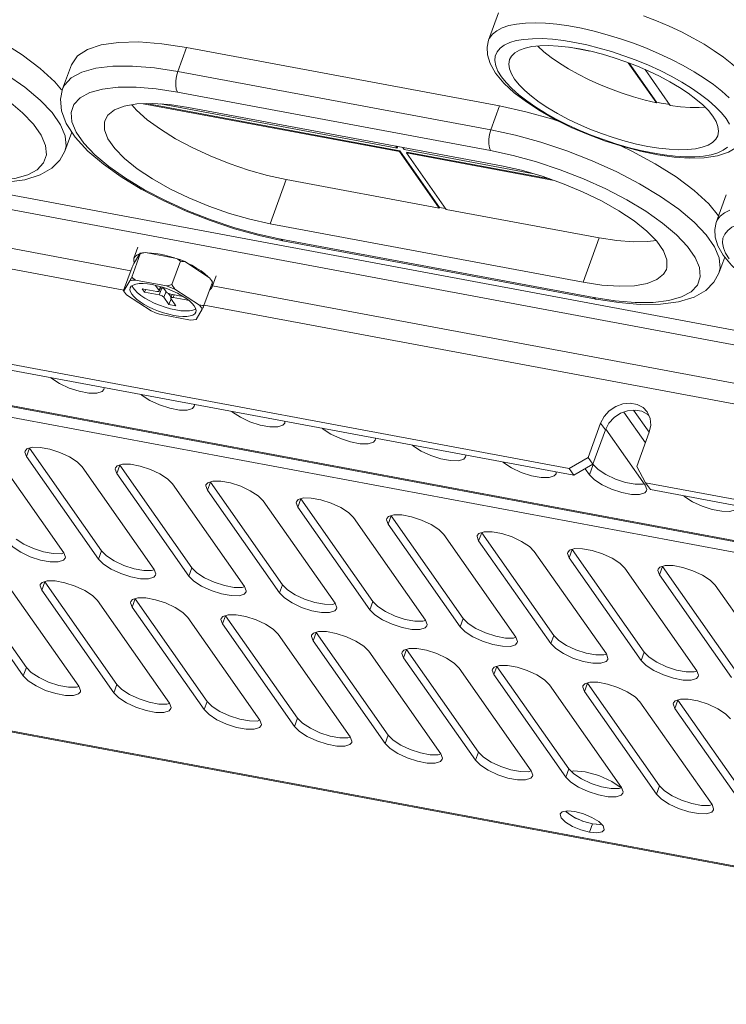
# Model space of a CAD drawing. Header units: millimetres. Extents: x -473 to 23648, y -382 to 1866.
# Tile 363 of 434: x 17368 to 17459, y 923 to 1050. Entities that reach past the tile are written whole.
import ezdxf

# ---------------------------------------------------------------- set-up
doc = ezdxf.new("R2010")
doc.units = ezdxf.units.MM
doc.header["$LTSCALE"] = 80
doc.layers.get('0').update_dxf_attribs({"linetype": 'CONTINUOUS'})

msp = doc.modelspace()

# ---------------------------------------------------------------- linework, layer by layer
at = {"linetype": 'Continuous', "lineweight": 0}
for p, q in [((17428.022, 1047.308), (17429.315, 1050.837)), ((17388.057, 1043.282), (17389.188, 1046.371)), ((17389.188, 1046.371), (17429.441, 1038.854)), ((17438.43, 1046.388), (17441.04, 1045.901)), ((17498.277, 1002.797), (17273.758, 1044.724)), ((17373.248, 1041.029), (17374.379, 1044.117)), ((17379.702, 1043.964), (17377.508, 1043.703)), ((17445.97, 1044.414), (17449.593, 1039.252)), ((17446.099, 1044.364), (17449.626, 1039.341)), ((17451.382, 1038.918), (17448.143, 1043.533)), ((17497.63, 1001.032), (17273.111, 1042.96)), ((17428.309, 1035.765), (17388.057, 1043.282)), ((17428.28, 1033.121), (17388.028, 1040.638)), ((17383.603, 1039.135), (17416.586, 1032.976)), ((17384.03, 1039.15), (17416.618, 1033.064)), ((17416.277, 1033.416), (17385.825, 1039.103)), ((17389.417, 1038.658), (17429.67, 1031.141)), ((17428.309, 1035.765), (17429.441, 1038.854)), ((17449.593, 1039.252), (17449.626, 1039.341)), ((17372.988, 1036.441), (17371.901, 1037.99)), ((17373.549, 1033.045), (17374.44, 1035.477)), ((17416.094, 1033.677), (17416.277, 1033.416)), ((17416.202, 1033.656), (17416.309, 1033.504)), ((17416.277, 1033.416), (17416.309, 1033.504)), ((17416.988, 1033.509), (17417.171, 1033.249)), ((17298.581, 1033.234), (17382.021, 1017.652)), ((17416.586, 1032.976), (17416.618, 1033.064)), ((17421.681, 1025.718), (17416.586, 1032.976)), ((17416.618, 1033.064), (17421.713, 1025.806)), ((17433.628, 1030.176), (17417.171, 1033.249)), ((17417.48, 1032.809), (17417.512, 1032.897)), ((17422.575, 1025.551), (17417.48, 1032.809)), ((17417.48, 1032.809), (17436.467, 1029.263)), ((17417.512, 1032.897), (17435.888, 1029.466)), ((17297.509, 1030.784), (17381.103, 1015.174)), ((17402.002, 1029.393), (17399.917, 1023.701)), ((17421.681, 1025.718), (17402.002, 1029.393)), ((17457.295, 1023.876), (17458.588, 1027.405)), ((17421.681, 1025.718), (17421.713, 1025.806)), ((17421.713, 1025.806), (17422.499, 1025.659)), ((17442.254, 1021.876), (17422.575, 1025.551)), ((17440.169, 1016.184), (17399.917, 1023.701)), ((17457.071, 1020.739), (17455.984, 1022.288)), ((17382.942, 1020.672), (17382.425, 1019.26)), ((17401.306, 1021.722), (17441.559, 1014.205)), ((17401.586, 1021.52), (17441.838, 1014.004)), ((17442.254, 1021.876), (17440.169, 1016.184)), ((17382.131, 1016.835), (17383.23, 1019.835)), ((17382.407, 1018.579), (17383.208, 1019.903)), ((17383.917, 1019.989), (17387.901, 1019.245)), ((17457.632, 1017.343), (17458.388, 1019.406)), ((17387.295, 1015.87), (17388.394, 1018.87)), ((17388.963, 1018.829), (17392.146, 1016.76)), ((17381.092, 1015.118), (17382.192, 1018.118)), ((17392.998, 1016.987), (17392.481, 1015.576)), ((17381.114, 1015.049), (17381.915, 1016.374)), ((17382.624, 1016.46), (17386.608, 1015.716)), ((17385.202, 1015.773), (17385.662, 1015.118)), ((17385.842, 1015.607), (17385.662, 1015.118)), ((17391.421, 1013.189), (17392.52, 1016.189)), ((17392.474, 1016.303), (17392.505, 1016.247)), ((17392.503, 1015.695), (17475.943, 1000.113)), ((17381.109, 1015.057), (17381.105, 1015.065)), ((17381.114, 1015.049), (17381.109, 1015.057)), ((17381.114, 1015.049), (17381.138, 1015.003)), ((17384.65, 1012.478), (17381.467, 1014.546)), ((17385.37, 1014.981), (17383.491, 1015.332)), ((17383.491, 1015.332), (17383.8, 1014.892)), ((17383.8, 1014.892), (17383.931, 1015.25)), ((17383.8, 1014.892), (17385.678, 1014.541)), ((17386.002, 1015.424), (17385.678, 1014.541)), ((17385.891, 1015.593), (17385.685, 1015.029)), ((17385.84, 1015.454), (17386.002, 1015.424)), ((17386.557, 1014.951), (17386.164, 1015.511)), ((17386.547, 1014.965), (17386.28, 1014.238)), ((17386.872, 1014.737), (17387.195, 1014.277)), ((17387.32, 1014.617), (17387.152, 1014.159)), ((17388.747, 1014.351), (17387.159, 1014.647)), ((17387.598, 1014.565), (17387.467, 1014.207)), ((17387.67, 1015.299), (17390.853, 1013.23)), ((17520.811, 971.526), (17294.95, 1013.704)), ((17295.229, 1013.503), (17520.976, 971.346)), ((17386.28, 1014.238), (17386.928, 1013.314)), ((17386.928, 1013.314), (17387.195, 1014.042)), ((17386.928, 1013.314), (17387.823, 1013.147)), ((17387.823, 1013.147), (17387.175, 1014.071)), ((17387.467, 1014.207), (17389.346, 1013.857)), ((17389.346, 1013.857), (17389.215, 1014.043)), ((17391.432, 1013.245), (17475.025, 997.635)), ((17331.931, 1012.101), (17438.376, 992.223)), ((17389.696, 1011.317), (17385.712, 1012.061)), ((17391.206, 1012.728), (17390.405, 1011.403)), ((17298.077, 1011.629), (17520.092, 970.17)), ((17332.548, 1011.221), (17438.993, 991.343)), ((17448.191, 995.535), (17445.422, 999.478)), ((17448.662, 996.877), (17446.664, 999.724)), ((17448.631, 999.038), (17448.506, 999.167)), ((17440.811, 993.654), (17442.428, 998.065)), ((17442.428, 998.065), (17443.045, 997.186)), ((17441.429, 992.774), (17443.045, 997.186)), ((17443.088, 997.267), (17448.143, 990.066)), ((17447.073, 992.484), (17448.689, 996.896)), ((17364.132, 994.592), (17373.396, 981.395)), ((17368.428, 994.464), (17368.398, 994.319)), ((17368.398, 994.319), (17368.605, 993.757)), ((17368.648, 994.732), (17368.428, 994.464)), ((17368.993, 994.816), (17368.605, 993.757)), ((17378.257, 981.619), (17368.993, 994.816)), ((17377.869, 980.56), (17368.605, 993.757)), ((17438.376, 992.223), (17440.811, 993.654)), ((17441.429, 992.774), (17440.811, 993.654)), ((17375.761, 992.421), (17385.025, 979.224)), ((17380.056, 992.293), (17380.027, 992.147)), ((17380.027, 992.147), (17380.233, 991.586)), ((17380.277, 992.561), (17380.056, 992.293)), ((17380.621, 992.645), (17380.233, 991.586)), ((17389.497, 978.389), (17380.233, 991.586)), ((17389.885, 979.447), (17380.621, 992.645)), ((17438.993, 991.343), (17438.376, 992.223)), ((17441.429, 992.774), (17438.993, 991.343)), ((17440.987, 991.402), (17440.434, 992.19)), ((17441.472, 992.725), (17440.987, 991.402)), ((17441.472, 992.725), (17441.435, 992.778)), ((17441.472, 992.725), (17442.111, 992.083)), ((17447.073, 992.484), (17448.215, 990.385)), ((17391.905, 990.389), (17391.685, 990.121)), ((17392.25, 990.473), (17391.862, 989.414)), ((17401.514, 977.276), (17392.25, 990.473)), ((17448.215, 990.385), (17490.257, 982.534)), ((17448.833, 989.506), (17448.215, 990.385)), ((17387.389, 990.249), (17396.653, 977.052)), ((17391.685, 990.121), (17391.655, 989.976)), ((17391.655, 989.976), (17391.862, 989.414)), ((17401.126, 976.217), (17391.862, 989.414)), ((17446.888, 990.208), (17447.909, 990.199)), ((17447.909, 990.199), (17448.024, 990.236)), ((17448.35, 989.504), (17448.143, 990.066)), ((17448.321, 989.359), (17448.35, 989.504)), ((17448.833, 989.506), (17490.874, 981.655)), ((17399.018, 988.078), (17408.282, 974.881)), ((17403.313, 987.95), (17403.284, 987.804)), ((17403.284, 987.804), (17403.49, 987.243)), ((17403.534, 988.217), (17403.313, 987.95)), ((17403.878, 988.302), (17403.49, 987.243)), ((17413.142, 975.104), (17403.878, 988.302)), ((17412.754, 974.045), (17403.49, 987.243)), ((17410.646, 985.906), (17419.91, 972.709)), ((17414.942, 985.778), (17414.912, 985.633)), ((17414.912, 985.633), (17415.119, 985.071)), ((17415.162, 986.046), (17414.942, 985.778)), ((17415.507, 986.13), (17415.119, 985.071)), ((17424.771, 972.933), (17415.507, 986.13)), ((17424.383, 971.874), (17415.119, 985.071)), ((17427.135, 983.958), (17426.747, 982.9)), ((17436.399, 970.761), (17427.135, 983.958)), ((17422.275, 983.735), (17431.539, 970.538)), ((17426.57, 983.606), (17426.541, 983.461)), ((17426.541, 983.461), (17426.747, 982.9)), ((17426.79, 983.874), (17426.57, 983.606)), ((17436.011, 969.702), (17426.747, 982.9)), ((17378.257, 981.619), (17377.869, 980.56)), ((17378.257, 981.619), (17378.895, 980.977)), ((17433.903, 981.563), (17443.167, 968.366)), ((17438.199, 981.435), (17438.169, 981.29)), ((17438.419, 981.703), (17438.199, 981.435)), ((17438.764, 981.787), (17438.376, 980.728)), ((17448.028, 968.59), (17438.764, 981.787)), ((17438.169, 981.29), (17438.376, 980.728)), ((17447.64, 967.531), (17438.376, 980.728)), ((17368.587, 966.606), (17359.323, 979.803)), ((17389.885, 979.447), (17389.497, 978.389)), ((17389.885, 979.447), (17390.524, 978.805)), ((17445.532, 979.392), (17454.796, 966.195)), ((17449.827, 979.263), (17449.798, 979.118)), ((17449.798, 979.118), (17450.004, 978.557)), ((17450.047, 979.531), (17449.827, 979.263)), ((17450.392, 979.615), (17450.004, 978.557)), ((17459.656, 966.418), (17450.392, 979.615)), ((17368.199, 965.547), (17358.935, 978.744)), ((17370.952, 977.632), (17370.564, 976.573)), ((17380.216, 964.435), (17370.952, 977.632)), ((17459.268, 965.359), (17450.004, 978.557)), ((17366.091, 977.408), (17375.355, 964.211)), ((17370.386, 977.28), (17370.357, 977.134)), ((17370.357, 977.134), (17370.564, 976.573)), ((17370.607, 977.548), (17370.386, 977.28)), ((17379.828, 963.376), (17370.564, 976.573)), ((17401.514, 977.276), (17401.126, 976.217)), ((17401.514, 977.276), (17402.152, 976.634)), ((17457.16, 977.22), (17466.424, 964.023)), ((17377.72, 975.237), (17386.984, 962.039)), ((17382.015, 975.108), (17381.985, 974.963)), ((17382.235, 975.376), (17382.015, 975.108)), ((17382.58, 975.46), (17382.192, 974.401)), ((17391.844, 962.263), (17382.58, 975.46)), ((17413.142, 975.104), (17412.754, 974.045)), ((17413.142, 975.104), (17413.781, 974.462)), ((17381.985, 974.963), (17382.192, 974.401)), ((17391.456, 961.204), (17382.192, 974.401)), ((17389.348, 973.065), (17398.612, 959.868)), ((17393.643, 972.937), (17393.614, 972.791)), ((17393.614, 972.791), (17393.821, 972.23)), ((17393.864, 973.205), (17393.643, 972.937)), ((17394.209, 973.289), (17393.821, 972.23)), ((17403.473, 960.091), (17394.209, 973.289)), ((17424.771, 972.933), (17424.383, 971.874)), ((17424.771, 972.933), (17425.409, 972.291)), ((17403.085, 959.033), (17393.821, 972.23)), ((17400.977, 970.894), (17410.241, 957.696)), ((17405.272, 970.765), (17405.242, 970.62)), ((17405.242, 970.62), (17405.449, 970.058)), ((17405.492, 971.033), (17405.272, 970.765)), ((17405.837, 971.117), (17405.449, 970.058)), ((17414.713, 956.861), (17405.449, 970.058)), ((17415.101, 957.92), (17405.837, 971.117)), ((17436.399, 970.761), (17436.011, 969.702)), ((17436.399, 970.761), (17437.038, 970.119)), ((17417.121, 968.862), (17416.9, 968.594)), ((17417.466, 968.946), (17417.078, 967.887)), ((17426.729, 955.748), (17417.466, 968.946)), ((17412.605, 968.722), (17421.869, 955.525)), ((17416.9, 968.594), (17416.871, 968.448)), ((17416.871, 968.448), (17417.078, 967.887)), ((17426.342, 954.69), (17417.078, 967.887)), ((17448.028, 968.59), (17447.64, 967.531)), ((17448.028, 968.59), (17448.666, 967.948)), ((17368.587, 966.606), (17368.199, 965.547)), ((17368.587, 966.606), (17369.225, 965.964)), ((17424.234, 966.55), (17433.498, 953.353)), ((17428.529, 966.422), (17428.499, 966.277)), ((17428.499, 966.277), (17428.706, 965.715)), ((17428.749, 966.69), (17428.529, 966.422)), ((17429.094, 966.774), (17428.706, 965.715)), ((17438.358, 953.577), (17429.094, 966.774)), ((17554.222, 923.432), (17329.166, 965.459)), ((17329.403, 965.288), (17554.199, 923.309)), ((17437.97, 952.518), (17428.706, 965.715)), ((17380.216, 964.435), (17379.828, 963.376)), ((17380.216, 964.435), (17380.854, 963.792)), ((17435.862, 964.379), (17445.126, 951.182)), ((17440.157, 964.251), (17440.128, 964.105)), ((17440.128, 964.105), (17440.335, 963.544)), ((17440.378, 964.518), (17440.157, 964.251)), ((17440.722, 964.603), (17440.335, 963.544)), ((17449.986, 951.405), (17440.722, 964.603)), ((17449.599, 950.346), (17440.335, 963.544)), ((17452.351, 962.431), (17451.963, 961.372)), ((17461.615, 949.234), (17452.351, 962.431)), ((17391.844, 962.263), (17391.456, 961.204)), ((17391.844, 962.263), (17392.482, 961.621)), ((17447.491, 962.207), (17456.754, 949.01)), ((17451.786, 962.079), (17451.756, 961.934)), ((17451.756, 961.934), (17451.963, 961.372)), ((17452.006, 962.347), (17451.786, 962.079)), ((17461.227, 948.175), (17451.963, 961.372)), ((17403.473, 960.091), (17403.085, 959.033)), ((17403.473, 960.091), (17404.111, 959.449)), ((17415.101, 957.92), (17414.713, 956.861)), ((17415.101, 957.92), (17415.739, 957.278)), ((17426.729, 955.748), (17426.342, 954.69)), ((17426.729, 955.748), (17427.368, 955.106)), ((17438.358, 953.577), (17437.97, 952.518)), ((17438.358, 953.577), (17438.996, 952.935)), ((17438.939, 953.334), (17438.674, 953.259)), ((17440.441, 953.213), (17438.939, 953.334)), ((17445.054, 951.133), (17443.867, 951.969)), ((17449.986, 951.405), (17449.599, 950.346)), ((17449.986, 951.405), (17450.625, 950.763)), ((17437.945, 948.158), (17438.035, 948.031)), ((17438.32, 947.794), (17437.956, 948.148)), ((17438.035, 948.031), (17438.924, 947.405)), ((17439.202, 947.257), (17438.32, 947.794)), ((17438.924, 947.405), (17440.115, 946.864)), ((17439.131, 948.097), (17440.228, 947.804)), ((17440.274, 946.808), (17439.202, 947.257)), ((17440.228, 947.804), (17441.299, 947.356)), ((17441.299, 947.356), (17442.182, 946.819)), ((17440.115, 946.864), (17441.371, 946.516)), ((17441.371, 946.516), (17440.274, 946.808)), ((17441.371, 946.516), (17440.983, 945.457)), ((17442.328, 946.425), (17441.371, 946.516)), ((17442.546, 946.465), (17442.328, 946.425)), ((17440.983, 945.457), (17439.886, 945.749)), ((17441.94, 945.366), (17440.983, 945.457)), ((17442.891, 945.809), (17442.874, 945.746))]:
    msp.add_line(p, q, dxfattribs=at)
for points in [[(17345.358, 1054.556), (17348.736, 1053.814), (17352.209, 1052.837), (17355.692, 1051.647), (17359.099, 1050.274), (17362.347, 1048.752), (17365.355, 1047.118), (17368.05, 1045.413), (17370.364, 1043.679), (17372.241, 1041.958), (17373.113, 1040.916)], [(17371.901, 1037.99), (17370.355, 1039.609), (17368.386, 1041.263), (17366.036, 1042.914), (17363.361, 1044.524), (17360.42, 1046.058), (17357.275, 1047.482), (17353.999, 1048.765), (17350.675, 1049.872), (17347.39, 1050.779), (17344.226, 1051.467)], [(17461.676, 1041.817), (17461.044, 1042.617), (17460.256, 1043.44), (17459.32, 1044.276), (17458.247, 1045.118), (17457.047, 1045.955), (17455.733, 1046.781), (17454.317, 1047.585), (17452.815, 1048.361), (17451.242, 1049.1), (17449.614, 1049.795), (17447.948, 1050.437)], [(17357.476, 1029.907), (17360.225, 1029.482), (17362.797, 1029.27), (17365.119, 1029.283), (17367.125, 1029.521), (17368.765, 1029.981), (17370, 1030.651), (17370.806, 1031.517), (17371.164, 1032.559), (17371.065, 1033.754), (17370.511, 1035.075), (17369.517, 1036.492), (17368.102, 1037.974), (17366.3, 1039.487), (17364.151, 1040.997), (17361.703, 1042.47), (17359.012, 1043.874), (17356.135, 1045.177), (17353.137, 1046.35), (17350.096, 1047.364), (17347.091, 1048.194), (17344.197, 1048.823)], [(17458.963, 1039.911), (17458.027, 1040.747), (17456.954, 1041.588), (17455.754, 1042.426), (17454.439, 1043.251), (17453.024, 1044.056), (17451.522, 1044.832), (17449.949, 1045.571), (17448.321, 1046.265), (17446.655, 1046.908), (17444.967, 1047.493), (17443.276, 1048.013), (17441.598, 1048.464), (17439.951, 1048.841), (17438.352, 1049.139), (17436.817, 1049.357), (17435.361, 1049.491), (17434.001, 1049.541), (17432.749, 1049.505), (17431.618, 1049.384), (17430.621, 1049.18), (17429.767, 1048.894), (17429.066, 1048.53), (17428.523, 1048.091), (17428.146, 1047.581), (17428.022, 1047.308)], [(17428.921, 1043.071), (17428.224, 1044.289), (17427.876, 1045.404), (17427.825, 1046.407), (17428.022, 1047.308)], [(17448.567, 1044.074), (17447.014, 1044.716), (17445.43, 1045.305), (17443.831, 1045.835), (17442.235, 1046.3), (17440.66, 1046.696), (17439.123, 1047.016), (17437.64, 1047.26), (17436.228, 1047.422), (17434.903, 1047.502), (17433.678, 1047.5), (17432.568, 1047.413), (17431.584, 1047.245), (17430.737, 1046.997), (17430.037, 1046.671), (17429.491, 1046.27), (17429.106, 1045.801), (17428.884, 1045.266), (17428.83, 1044.673), (17428.943, 1044.028), (17429.222, 1043.338), (17429.664, 1042.61)], [(17374.38, 1044.118), (17375.173, 1045.285), (17376.45, 1046.118), (17378.218, 1046.704), (17380.436, 1047.026), (17383.048, 1047.078), (17385.989, 1046.857), (17389.188, 1046.371)], [(17456.857, 1037.532), (17456.284, 1038.248), (17455.558, 1038.986), (17454.688, 1039.736), (17453.685, 1040.487), (17452.562, 1041.232), (17451.332, 1041.959), (17450.012, 1042.661), (17448.617, 1043.329), (17447.166, 1043.953), (17445.676, 1044.527), (17444.166, 1045.043), (17442.656, 1045.494), (17441.164, 1045.875), (17439.71, 1046.181), (17438.31, 1046.408), (17436.984, 1046.553), (17435.747, 1046.615), (17434.615, 1046.593), (17433.602, 1046.486), (17432.722, 1046.297), (17431.985, 1046.028), (17431.401, 1045.681), (17430.976, 1045.263), (17430.73, 1044.814)], [(17449.593, 1039.252), (17448.142, 1039.598), (17446.666, 1040.013), (17445.183, 1040.493), (17443.711, 1041.031), (17442.268, 1041.622), (17440.872, 1042.257), (17439.538, 1042.93), (17438.284, 1043.631), (17437.125, 1044.354), (17436.074, 1045.088), (17435.144, 1045.825), (17434.347, 1046.557), (17434.34, 1046.564)], [(17430.73, 1044.814), (17430.625, 1044.229), (17430.704, 1043.628), (17430.951, 1042.979), (17431.363, 1042.292)], [(17377.508, 1043.703), (17375.717, 1043.201), (17374.366, 1042.468), (17373.486, 1041.522), (17373.248, 1041.029)], [(17388.057, 1043.282), (17385.05, 1043.747), (17382.239, 1043.978), (17379.702, 1043.964)], [(17458.556, 1037.214), (17457.956, 1037.972), (17457.204, 1038.75), (17456.308, 1039.542), (17455.279, 1040.337), (17454.127, 1041.128), (17452.866, 1041.905), (17451.509, 1042.661), (17450.07, 1043.387), (17448.567, 1044.074)], [(17388.028, 1040.638), (17387.869, 1040.996), (17387.788, 1041.492), (17387.795, 1042.077), (17387.887, 1042.694), (17388.057, 1043.282)], [(17461.168, 1035.164), (17460.701, 1034.299), (17459.947, 1033.533), (17458.866, 1032.898), (17457.435, 1032.435), (17455.743, 1032.187), (17453.882, 1032.142), (17451.881, 1032.276), (17449.766, 1032.574), (17447.566, 1033.023), (17445.317, 1033.613), (17443.055, 1034.331), (17440.818, 1035.164), (17438.646, 1036.098), (17436.575, 1037.118), (17434.642, 1038.209), (17432.88, 1039.357), (17431.317, 1040.553), (17429.983, 1041.793), (17428.921, 1043.071)], [(17458.729, 1033.554), (17458.183, 1033.153), (17457.483, 1032.827), (17456.636, 1032.579), (17455.652, 1032.41), (17454.542, 1032.324), (17453.317, 1032.322), (17451.992, 1032.402), (17450.58, 1032.564), (17449.097, 1032.807), (17447.56, 1033.128), (17445.985, 1033.524), (17444.389, 1033.989), (17442.79, 1034.519), (17441.206, 1035.108), (17439.653, 1035.75), (17438.15, 1036.437), (17436.711, 1037.163), (17435.354, 1037.919), (17434.093, 1038.696), (17432.941, 1039.487), (17431.912, 1040.282), (17431.016, 1041.074), (17430.264, 1041.852), (17429.664, 1042.61)], [(17457.49, 1035.01), (17457.244, 1034.561), (17456.819, 1034.142), (17456.235, 1033.796), (17455.498, 1033.527), (17454.618, 1033.338), (17453.605, 1033.231), (17452.473, 1033.209), (17451.236, 1033.271), (17449.91, 1033.416), (17448.51, 1033.643), (17447.056, 1033.949), (17445.564, 1034.33), (17444.054, 1034.781), (17442.544, 1035.297), (17441.054, 1035.871), (17439.603, 1036.495), (17438.208, 1037.162), (17436.888, 1037.865), (17435.658, 1038.592), (17434.535, 1039.337), (17433.532, 1040.088), (17432.662, 1040.838), (17431.936, 1041.575), (17431.363, 1042.292)], [(17401.586, 1021.52), (17398.506, 1022.192), (17395.366, 1023.064), (17392.224, 1024.118), (17389.138, 1025.331), (17386.168, 1026.683), (17383.369, 1028.15), (17380.793, 1029.711), (17378.488, 1031.347), (17376.497, 1033.049), (17374.873, 1034.813), (17373.718, 1036.584), (17373.11, 1038.216), (17372.976, 1039.7), (17373.248, 1041.029)], [(17388.028, 1040.638), (17385.278, 1041.062), (17382.706, 1041.274), (17380.385, 1041.262), (17378.378, 1041.023), (17376.739, 1040.563), (17375.503, 1039.893), (17374.697, 1039.027), (17374.34, 1037.985), (17374.439, 1036.79)], [(17378.705, 1037.028), (17379.065, 1037.647), (17379.924, 1038.334), (17381.184, 1038.825), (17382.813, 1039.108), (17384.764, 1039.175), (17386.986, 1039.024), (17389.417, 1038.658)], [(17382.146, 1038.992), (17382.759, 1038.298), (17384.144, 1037.073), (17385.827, 1035.843), (17387.769, 1034.637), (17389.925, 1033.484), (17392.242, 1032.412), (17394.666, 1031.445), (17397.14, 1030.607), (17399.605, 1029.917), (17402.002, 1029.393)], [(17429.441, 1038.854), (17432.818, 1038.112), (17436.292, 1037.135), (17437.107, 1036.856)], [(17449.626, 1039.341), (17450.231, 1039.216), (17450.828, 1039.104), (17451.308, 1039.024)], [(17455.854, 1038.686), (17455.118, 1038.638), (17453.963, 1038.651), (17452.713, 1038.745), (17451.382, 1038.918)], [(17456.857, 1037.532), (17457.269, 1036.845), (17457.516, 1036.196), (17457.595, 1035.595), (17457.49, 1035.01)], [(17458.556, 1037.214), (17458.998, 1036.486)], [(17373.549, 1033.045), (17373.701, 1033.691), (17373.593, 1034.997), (17372.988, 1036.441)], [(17374.439, 1036.79), (17374.992, 1035.469), (17375.987, 1034.052), (17377.401, 1032.571), (17379.203, 1031.058), (17381.352, 1029.547), (17383.8, 1028.074), (17386.491, 1026.671), (17389.368, 1025.367), (17392.366, 1024.194), (17395.408, 1023.181), (17398.413, 1022.351), (17401.306, 1021.722)], [(17399.917, 1023.701), (17397.342, 1024.271), (17394.695, 1025.029), (17392.046, 1025.954), (17389.47, 1027.022), (17387.035, 1028.204), (17384.808, 1029.467), (17382.85, 1030.776), (17381.214, 1032.097), (17379.946, 1033.392), (17379.079, 1034.627), (17378.637, 1035.768), (17378.633, 1036.784), (17378.705, 1037.028)], [(17428.28, 1033.121), (17428.121, 1033.479), (17428.041, 1033.975), (17428.047, 1034.56), (17428.14, 1035.177), (17428.309, 1035.765)], [(17455.984, 1022.288), (17454.438, 1023.907), (17452.468, 1025.561), (17450.119, 1027.212), (17447.444, 1028.822), (17444.503, 1030.356), (17441.358, 1031.78), (17438.082, 1033.063), (17434.757, 1034.171), (17431.473, 1035.077), (17428.309, 1035.765)], [(17445.046, 1033.699), (17446.43, 1033.05), (17449.438, 1031.417), (17452.133, 1029.712), (17454.447, 1027.977), (17456.324, 1026.256), (17457.606, 1024.724)], [(17373.549, 1033.045), (17372.91, 1031.871), (17371.866, 1030.83), (17370.37, 1029.978), (17368.372, 1029.366), (17366.027, 1029.06), (17363.45, 1029.033), (17360.68, 1029.256), (17357.755, 1029.705)], [(17441.559, 1014.205), (17444.308, 1013.78), (17446.88, 1013.569), (17449.202, 1013.581), (17451.208, 1013.819), (17452.848, 1014.279), (17454.083, 1014.949), (17454.889, 1015.815), (17455.246, 1016.857), (17455.147, 1018.052), (17454.594, 1019.373), (17453.599, 1020.79), (17452.185, 1022.272), (17450.383, 1023.785), (17448.234, 1025.295), (17445.786, 1026.769), (17443.095, 1028.172), (17440.218, 1029.475), (17437.22, 1030.649), (17434.179, 1031.662), (17431.173, 1032.492), (17428.28, 1033.121)], [(17429.67, 1031.141), (17432.244, 1030.572), (17434.892, 1029.814), (17437.54, 1028.888), (17440.117, 1027.82), (17442.552, 1026.639), (17444.778, 1025.376), (17446.736, 1024.066), (17448.372, 1022.746), (17449.64, 1021.45), (17450.507, 1020.215), (17450.949, 1019.074), (17450.954, 1018.058), (17450.882, 1017.815)], [(17459.04, 1025.463), (17458.338, 1025.098), (17457.796, 1024.659), (17457.419, 1024.15), (17457.295, 1023.876)], [(17458.194, 1019.64), (17457.496, 1020.857), (17457.149, 1021.972), (17457.097, 1022.975), (17457.295, 1023.876)], [(17477.839, 1020.642), (17476.287, 1021.284), (17474.703, 1021.873), (17473.104, 1022.403), (17471.508, 1022.869), (17469.933, 1023.264), (17468.396, 1023.585), (17466.913, 1023.828), (17465.501, 1023.99), (17464.176, 1024.071), (17462.951, 1024.068), (17461.841, 1023.982), (17460.857, 1023.813), (17460.01, 1023.565), (17459.31, 1023.239), (17458.764, 1022.839), (17458.378, 1022.369), (17458.157, 1021.834), (17458.103, 1021.241), (17458.215, 1020.596), (17458.494, 1019.906), (17458.937, 1019.178)], [(17401.306, 1021.722), (17401.529, 1021.536), (17401.586, 1021.52)], [(17442.254, 1021.876), (17444.527, 1021.528), (17446.621, 1021.367), (17448.487, 1021.394), (17449.553, 1021.539)], [(17457.632, 1017.343), (17457.784, 1017.989), (17457.676, 1019.295), (17457.071, 1020.739)], [(17383.152, 1019.811), (17382.807, 1019.671), (17382.562, 1019.482), (17382.425, 1019.26)], [(17383.917, 1019.989), (17383.541, 1019.96), (17383.208, 1019.903)], [(17383.23, 1019.835), (17383.225, 1019.864), (17383.217, 1019.887), (17383.208, 1019.903)], [(17383.917, 1019.989), (17383.695, 1019.945), (17383.466, 1019.894), (17383.23, 1019.835)], [(17385.799, 1019.774), (17385.228, 1019.865), (17384.69, 1019.92), (17384.194, 1019.938)], [(17387.624, 1019.297), (17387.006, 1019.487), (17386.396, 1019.647), (17385.799, 1019.774)], [(17490.44, 1011.732), (17489.973, 1010.867), (17489.219, 1010.102), (17488.139, 1009.466), (17486.708, 1009.004), (17485.015, 1008.756), (17483.155, 1008.711), (17481.154, 1008.844), (17479.039, 1009.142), (17476.839, 1009.591), (17474.59, 1010.181), (17472.327, 1010.899), (17470.091, 1011.732), (17467.919, 1012.666), (17465.848, 1013.686), (17463.915, 1014.777), (17462.152, 1015.925), (17460.59, 1017.121), (17459.256, 1018.361), (17458.194, 1019.64)], [(17382.407, 1018.579), (17382.339, 1018.434), (17382.267, 1018.281), (17382.192, 1018.118)], [(17382.425, 1019.26), (17382.388, 1018.976), (17382.463, 1018.671)], [(17388.963, 1018.829), (17388.437, 1019.046), (17387.901, 1019.245)], [(17388.394, 1018.87), (17388.228, 1019.004), (17388.064, 1019.129), (17387.901, 1019.245)], [(17388.963, 1018.829), (17388.779, 1018.848), (17388.59, 1018.862), (17388.394, 1018.87)], [(17391.045, 1017.638), (17390.485, 1018.002), (17389.86, 1018.354), (17389.184, 1018.685)], [(17391.925, 1016.904), (17391.529, 1017.269), (17391.045, 1017.638)], [(17450.882, 1017.815), (17450.521, 1017.195), (17449.663, 1016.509), (17448.402, 1016.017), (17446.774, 1015.734), (17444.822, 1015.668), (17442.6, 1015.819), (17440.169, 1016.184)], [(17457.632, 1017.343), (17456.993, 1016.169), (17455.948, 1015.128), (17454.453, 1014.276), (17452.455, 1013.665), (17450.11, 1013.358), (17447.533, 1013.332), (17444.763, 1013.554), (17441.838, 1014.004)], [(17382.131, 1016.835), (17382.055, 1016.671), (17381.983, 1016.518), (17381.915, 1016.374)], [(17382.624, 1016.46), (17382.248, 1016.431), (17381.915, 1016.374)], [(17384.77, 1015.868), (17384.158, 1015.961), (17383.594, 1016.003), (17383.094, 1015.993), (17382.67, 1015.932), (17382.331, 1015.82), (17382.087, 1015.66), (17381.935, 1015.437)], [(17382.624, 1016.46), (17382.461, 1016.576), (17382.297, 1016.701), (17382.131, 1016.835)], [(17382.203, 1015.736), (17382.292, 1015.507), (17382.522, 1015.18), (17382.858, 1014.837), (17383.29, 1014.487), (17383.809, 1014.141), (17384.398, 1013.807), (17385.043, 1013.494), (17385.725, 1013.211), (17386.426, 1012.966), (17387.127, 1012.765), (17387.808, 1012.615)], [(17389.559, 1013.785), (17389.115, 1014.117), (17388.6, 1014.444), (17388.024, 1014.757), (17387.402, 1015.048), (17386.749, 1015.311), (17386.082, 1015.539), (17385.417, 1015.726), (17384.77, 1015.868)], [(17387.295, 1015.87), (17387.058, 1015.812), (17386.83, 1015.76), (17386.608, 1015.716)], [(17387.67, 1015.299), (17387.144, 1015.516), (17386.608, 1015.716)], [(17387.67, 1015.299), (17387.545, 1015.48), (17387.421, 1015.67), (17387.295, 1015.87)], [(17392.146, 1016.76), (17392.287, 1016.588), (17392.405, 1016.42), (17392.474, 1016.303)], [(17392.52, 1016.189), (17392.395, 1016.39), (17392.27, 1016.58), (17392.146, 1016.76)], [(17392.481, 1015.576), (17392.518, 1015.859), (17392.471, 1016.053)], [(17392.504, 1016.249), (17392.508, 1016.241), (17392.515, 1016.218), (17392.52, 1016.189)], [(17381.105, 1015.065), (17381.098, 1015.088), (17381.092, 1015.118)], [(17381.138, 1015.003), (17381.208, 1014.886), (17381.326, 1014.718), (17381.467, 1014.546)], [(17381.935, 1015.437), (17381.902, 1015.215), (17381.967, 1014.94), (17382.135, 1014.64), (17382.402, 1014.321), (17382.761, 1013.992), (17383.204, 1013.659), (17383.72, 1013.333), (17384.296, 1013.02), (17384.918, 1012.729), (17385.571, 1012.466), (17386.238, 1012.238), (17386.903, 1012.051), (17387.549, 1011.909)], [(17385.37, 1014.981), (17385.48, 1014.967), (17385.573, 1014.969), (17385.641, 1014.987), (17385.68, 1015.019), (17385.685, 1015.029)], [(17385.685, 1015.029), (17385.687, 1015.064), (17385.662, 1015.118)], [(17386.28, 1014.238), (17386.225, 1014.298), (17386.143, 1014.359), (17386.04, 1014.418), (17385.923, 1014.47), (17385.799, 1014.512), (17385.678, 1014.541)], [(17386.002, 1015.424), (17386.123, 1015.395), (17386.246, 1015.353), (17386.288, 1015.334)], [(17386.557, 1014.951), (17386.612, 1014.891), (17386.694, 1014.83), (17386.797, 1014.771), (17386.914, 1014.718), (17387.038, 1014.676), (17387.159, 1014.647)], [(17392.164, 1015.215), (17392.344, 1015.354), (17392.481, 1015.576)], [(17387.152, 1014.159), (17387.15, 1014.125), (17387.175, 1014.071)], [(17387.467, 1014.207), (17387.357, 1014.221), (17387.264, 1014.22), (17387.196, 1014.202), (17387.157, 1014.17), (17387.152, 1014.159)], [(17390.385, 1012.34), (17390.417, 1012.562), (17390.353, 1012.836), (17390.185, 1013.137), (17389.918, 1013.456), (17389.559, 1013.785)], [(17391.421, 1013.189), (17391.225, 1013.197), (17391.036, 1013.211), (17390.853, 1013.23)], [(17391.206, 1012.728), (17391.112, 1012.891), (17390.994, 1013.059), (17390.853, 1013.23)], [(17391.206, 1012.728), (17391.274, 1012.872), (17391.345, 1013.026), (17391.421, 1013.189)], [(17441.559, 1014.205), (17441.781, 1014.019), (17441.838, 1014.004)], [(17384.65, 1012.478), (17385.175, 1012.26), (17385.712, 1012.061)], [(17387.549, 1011.909), (17388.162, 1011.816), (17388.725, 1011.773), (17389.225, 1011.783), (17389.65, 1011.845), (17389.989, 1011.957), (17390.233, 1012.117), (17390.385, 1012.34)], [(17387.808, 1012.615), (17388.452, 1012.518), (17389.04, 1012.478), (17389.556, 1012.496), (17389.987, 1012.57), (17390.321, 1012.701), (17390.375, 1012.743)], [(17389.696, 1011.317), (17390.072, 1011.346), (17390.405, 1011.403)], [(17378.55, 1002.388), (17378.329, 1002.12), (17377.653, 1001.905), (17376.632, 1001.914), (17375.39, 1002.146), (17374.075, 1002.573), (17372.848, 1003.144), (17371.855, 1003.789), (17371.743, 1003.902)], [(17378.543, 1002.632), (17378.579, 1002.533), (17378.55, 1002.388)], [(17390.178, 1000.216), (17389.958, 999.948), (17389.282, 999.733), (17388.261, 999.742), (17387.018, 999.974), (17385.704, 1000.402), (17384.476, 1000.972), (17383.483, 1001.617), (17383.371, 1001.73)], [(17390.171, 1000.46), (17390.208, 1000.362), (17390.178, 1000.216)], [(17448.424, 999.491), (17447.888, 1000.047), (17447.124, 1000.454), (17446.233, 1000.621), (17445.287, 1000.533), (17444.364, 1000.198), (17443.537, 999.642), (17442.873, 998.912), (17442.428, 998.065)], [(17401.807, 998.045), (17401.586, 997.777), (17400.91, 997.562), (17399.889, 997.571), (17398.647, 997.803), (17397.332, 998.23), (17396.105, 998.801), (17395.112, 999.446), (17395, 999.559)], [(17448.506, 999.167), (17447.742, 999.575), (17446.851, 999.741), (17445.905, 999.653), (17444.981, 999.318), (17444.154, 998.762), (17443.491, 998.032), (17443.045, 997.186)], [(17448.689, 996.896), (17448.881, 997.79), (17448.804, 998.659), (17448.424, 999.491)], [(17401.8, 998.289), (17401.836, 998.19), (17401.807, 998.045)], [(17406.628, 997.387), (17406.74, 997.274), (17407.733, 996.629), (17408.961, 996.059), (17410.275, 995.631), (17411.518, 995.399), (17412.539, 995.39), (17413.215, 995.605), (17413.435, 995.873)], [(17413.435, 995.873), (17413.465, 996.019), (17413.428, 996.117)], [(17375.761, 992.421), (17375.123, 993.063), (17374.13, 993.708), (17372.902, 994.279), (17371.588, 994.706), (17370.345, 994.938), (17369.324, 994.947), (17368.648, 994.732)], [(17418.257, 995.215), (17418.369, 995.103), (17419.362, 994.458), (17420.589, 993.887), (17421.904, 993.46), (17423.146, 993.228), (17424.167, 993.219), (17424.843, 993.434), (17425.064, 993.702)], [(17425.064, 993.702), (17425.093, 993.847), (17425.057, 993.946)], [(17429.885, 993.044), (17429.997, 992.931), (17430.99, 992.286), (17432.218, 991.715), (17433.532, 991.288), (17434.775, 991.056), (17435.796, 991.047), (17436.472, 991.262), (17436.692, 991.53)], [(17387.389, 990.249), (17386.751, 990.892), (17385.758, 991.537), (17384.531, 992.107), (17383.216, 992.534), (17381.974, 992.767), (17380.953, 992.776), (17380.277, 992.561)], [(17436.692, 991.53), (17436.722, 991.676), (17436.685, 991.774)], [(17442.111, 992.083), (17443.103, 991.438), (17444.331, 990.867), (17445.645, 990.44), (17446.888, 990.208)], [(17399.018, 988.078), (17398.38, 988.72), (17397.387, 989.365), (17396.159, 989.936), (17394.845, 990.363), (17393.602, 990.595), (17392.581, 990.604), (17391.905, 990.389)], [(17440.987, 991.402), (17441.626, 990.76), (17442.618, 990.114), (17443.846, 989.544), (17445.161, 989.117), (17446.403, 988.885), (17447.424, 988.876), (17448.1, 989.091), (17448.321, 989.359)], [(17410.646, 985.906), (17410.008, 986.548), (17409.015, 987.194), (17407.788, 987.764), (17406.473, 988.191), (17405.231, 988.423), (17404.21, 988.433), (17403.534, 988.217)], [(17453.142, 988.701), (17453.254, 988.588), (17454.247, 987.943), (17455.475, 987.372), (17456.789, 986.945), (17458.032, 986.713), (17459.053, 986.704), (17459.729, 986.919), (17459.949, 987.187)], [(17422.275, 983.735), (17421.637, 984.377), (17420.644, 985.022), (17419.416, 985.593), (17418.102, 986.02), (17416.859, 986.252), (17415.838, 986.261), (17415.162, 986.046)], [(17433.903, 981.563), (17433.265, 982.205), (17432.272, 982.851), (17431.045, 983.421), (17429.73, 983.848), (17428.488, 984.08), (17427.467, 984.089), (17426.79, 983.874)], [(17366.24, 982.732), (17366.879, 982.089), (17367.872, 981.444), (17369.099, 980.874), (17370.414, 980.447), (17371.656, 980.215), (17372.677, 980.205)], [(17367.267, 983.148), (17368.259, 982.503), (17369.487, 981.932), (17370.802, 981.505), (17372.044, 981.273)], [(17445.532, 979.392), (17444.894, 980.034), (17443.901, 980.679), (17442.673, 981.25), (17441.359, 981.677), (17440.116, 981.909), (17439.095, 981.918), (17438.419, 981.703)], [(17372.044, 981.273), (17373.065, 981.264), (17373.405, 981.372)], [(17372.677, 980.205), (17373.353, 980.421), (17373.574, 980.688)], [(17373.574, 980.688), (17373.603, 980.834), (17373.396, 981.395)], [(17377.869, 980.56), (17378.507, 979.918), (17379.5, 979.273), (17380.728, 978.702), (17382.042, 978.275), (17383.285, 978.043), (17384.306, 978.034)], [(17378.895, 980.977), (17379.888, 980.332), (17381.116, 979.761), (17382.43, 979.334), (17383.673, 979.102)], [(17383.673, 979.102), (17384.694, 979.093), (17385.033, 979.201)], [(17385.202, 978.517), (17385.232, 978.662), (17385.025, 979.224)], [(17457.16, 977.22), (17456.522, 977.862), (17455.529, 978.508), (17454.302, 979.078), (17452.987, 979.505), (17451.745, 979.737), (17450.724, 979.746), (17450.047, 979.531)], [(17377.72, 975.237), (17377.081, 975.879), (17376.089, 976.524), (17374.861, 977.095), (17373.547, 977.522), (17372.304, 977.754), (17371.283, 977.763), (17370.607, 977.548)], [(17384.306, 978.034), (17384.982, 978.249), (17385.202, 978.517)], [(17389.497, 978.389), (17390.136, 977.746), (17391.128, 977.101), (17392.356, 976.531), (17393.671, 976.104), (17394.913, 975.871), (17395.934, 975.862)], [(17390.524, 978.805), (17391.516, 978.16), (17392.744, 977.589), (17394.058, 977.162), (17395.301, 976.93)], [(17395.301, 976.93), (17396.322, 976.921), (17396.662, 977.029)], [(17395.934, 975.862), (17396.61, 976.077), (17396.831, 976.345)], [(17396.831, 976.345), (17396.86, 976.491), (17396.653, 977.052)], [(17402.152, 976.634), (17403.145, 975.988), (17404.373, 975.418), (17405.687, 974.991), (17406.93, 974.759)], [(17389.348, 973.065), (17388.71, 973.707), (17387.717, 974.352), (17386.489, 974.923), (17385.175, 975.35), (17383.932, 975.582), (17382.911, 975.591), (17382.235, 975.376)], [(17401.126, 976.217), (17401.764, 975.575), (17402.757, 974.93), (17403.985, 974.359), (17405.299, 973.932), (17406.542, 973.7), (17407.563, 973.691)], [(17406.93, 974.759), (17407.951, 974.75), (17408.29, 974.858)], [(17407.563, 973.691), (17408.239, 973.906), (17408.459, 974.174)], [(17408.459, 974.174), (17408.489, 974.319), (17408.282, 974.881)], [(17412.754, 974.045), (17413.393, 973.403), (17414.385, 972.758), (17415.613, 972.188), (17416.928, 971.76), (17418.17, 971.528), (17419.191, 971.519)], [(17413.781, 974.462), (17414.773, 973.817), (17416.001, 973.246), (17417.315, 972.819), (17418.558, 972.587)], [(17400.977, 970.894), (17400.338, 971.536), (17399.346, 972.181), (17398.118, 972.751), (17396.803, 973.179), (17395.561, 973.411), (17394.54, 973.42), (17393.864, 973.205)], [(17418.558, 972.587), (17419.579, 972.578), (17419.919, 972.686)], [(17420.088, 972.002), (17420.117, 972.148), (17419.91, 972.709)], [(17419.191, 971.519), (17419.867, 971.734), (17420.088, 972.002)], [(17424.383, 971.874), (17425.021, 971.232), (17426.014, 970.587), (17427.242, 970.016), (17428.556, 969.589), (17429.799, 969.357), (17430.82, 969.348)], [(17425.409, 972.291), (17426.402, 971.645), (17427.63, 971.075), (17428.944, 970.648), (17430.187, 970.416)], [(17412.605, 968.722), (17411.967, 969.364), (17410.974, 970.009), (17409.746, 970.58), (17408.432, 971.007), (17407.189, 971.239), (17406.168, 971.248), (17405.492, 971.033)], [(17430.187, 970.416), (17431.208, 970.407), (17431.547, 970.515)], [(17431.716, 969.831), (17431.746, 969.976), (17431.539, 970.538)], [(17437.038, 970.119), (17438.03, 969.474), (17439.258, 968.903), (17440.572, 968.476), (17441.815, 968.244)], [(17424.234, 966.55), (17423.595, 967.193), (17422.603, 967.838), (17421.375, 968.408), (17420.06, 968.835), (17418.818, 969.068), (17417.797, 969.077), (17417.121, 968.862)], [(17430.82, 969.348), (17431.496, 969.563), (17431.716, 969.831)], [(17436.011, 969.702), (17436.65, 969.06), (17437.642, 968.415), (17438.87, 967.844), (17440.184, 967.417), (17441.427, 967.185), (17442.448, 967.176)], [(17441.815, 968.244), (17442.836, 968.235), (17443.176, 968.343)], [(17442.448, 967.176), (17443.124, 967.391), (17443.345, 967.659)], [(17443.345, 967.659), (17443.374, 967.805), (17443.167, 968.366)], [(17447.64, 967.531), (17448.278, 966.889), (17449.271, 966.243), (17450.499, 965.673), (17451.813, 965.246), (17453.056, 965.014), (17454.077, 965.005)], [(17448.666, 967.948), (17449.659, 967.302), (17450.886, 966.732), (17452.201, 966.305), (17453.444, 966.073)], [(17435.862, 964.379), (17435.224, 965.021), (17434.231, 965.666), (17433.003, 966.237), (17431.689, 966.664), (17430.446, 966.896), (17429.425, 966.905), (17428.749, 966.69)], [(17368.199, 965.547), (17368.837, 964.905), (17369.83, 964.26), (17371.058, 963.689), (17372.372, 963.262), (17373.615, 963.03), (17374.636, 963.021)], [(17369.225, 965.964), (17370.218, 965.319), (17371.446, 964.748), (17372.76, 964.321), (17374.003, 964.089)], [(17453.444, 966.073), (17454.464, 966.064), (17454.804, 966.172)], [(17454.077, 965.005), (17454.753, 965.22), (17454.973, 965.488)], [(17454.973, 965.488), (17455.002, 965.633), (17454.796, 966.195)], [(17374.003, 964.089), (17375.024, 964.08), (17375.364, 964.188)], [(17375.532, 963.504), (17375.562, 963.649), (17375.355, 964.211)], [(17380.854, 963.792), (17381.847, 963.147), (17383.074, 962.577), (17384.389, 962.149), (17385.631, 961.917)], [(17447.491, 962.207), (17446.852, 962.85), (17445.859, 963.495), (17444.632, 964.065), (17443.317, 964.492), (17442.075, 964.724), (17441.054, 964.734), (17440.378, 964.518)], [(17374.636, 963.021), (17375.312, 963.236), (17375.532, 963.504)], [(17379.828, 963.376), (17380.466, 962.734), (17381.459, 962.088), (17382.686, 961.518), (17384.001, 961.091), (17385.243, 960.859), (17386.264, 960.85)], [(17459.119, 960.036), (17458.481, 960.678), (17457.488, 961.323), (17456.26, 961.894), (17454.946, 962.321), (17453.703, 962.553), (17452.682, 962.562), (17452.006, 962.347)], [(17385.631, 961.917), (17386.652, 961.908), (17386.992, 962.016)], [(17386.264, 960.85), (17386.94, 961.065), (17387.161, 961.333)], [(17387.161, 961.333), (17387.19, 961.478), (17386.984, 962.039)], [(17391.456, 961.204), (17392.094, 960.562), (17393.087, 959.917), (17394.315, 959.346), (17395.629, 958.919), (17396.872, 958.687), (17397.893, 958.678)], [(17392.482, 961.621), (17393.475, 960.976), (17394.703, 960.405), (17396.017, 959.978), (17397.26, 959.746)], [(17397.26, 959.746), (17398.281, 959.737), (17398.621, 959.845)], [(17397.893, 958.678), (17398.569, 958.893), (17398.789, 959.161)], [(17398.789, 959.161), (17398.819, 959.306), (17398.612, 959.868)], [(17403.085, 959.033), (17403.723, 958.39), (17404.716, 957.745), (17405.943, 957.175), (17407.258, 956.748), (17408.5, 956.516), (17409.521, 956.506)], [(17404.111, 959.449), (17405.104, 958.804), (17406.331, 958.233), (17407.646, 957.806), (17408.888, 957.574)], [(17408.888, 957.574), (17409.909, 957.565), (17410.249, 957.673)], [(17410.418, 956.989), (17410.447, 957.135), (17410.241, 957.696)], [(17409.521, 956.506), (17410.197, 956.722), (17410.418, 956.989)], [(17414.713, 956.861), (17415.351, 956.219), (17416.344, 955.574), (17417.572, 955.003), (17418.886, 954.576), (17420.129, 954.344), (17421.15, 954.335)], [(17415.739, 957.278), (17416.732, 956.633), (17417.96, 956.062), (17419.274, 955.635), (17420.517, 955.403)], [(17420.517, 955.403), (17421.538, 955.394), (17421.877, 955.502)], [(17421.15, 954.335), (17421.826, 954.55), (17422.046, 954.818)], [(17422.046, 954.818), (17422.076, 954.963), (17421.869, 955.525)], [(17427.368, 955.106), (17428.361, 954.461), (17429.588, 953.89), (17430.903, 953.463), (17432.145, 953.231)], [(17426.342, 954.69), (17426.98, 954.047), (17427.973, 953.402), (17429.2, 952.832), (17430.515, 952.405), (17431.757, 952.172), (17432.778, 952.163)], [(17432.145, 953.231), (17433.166, 953.222), (17433.506, 953.33)], [(17432.778, 952.163), (17433.454, 952.378), (17433.675, 952.646)], [(17433.675, 952.646), (17433.704, 952.792), (17433.498, 953.353)], [(17437.97, 952.518), (17438.608, 951.876), (17439.601, 951.231), (17440.829, 950.66), (17442.143, 950.233), (17443.386, 950.001), (17444.407, 949.992)], [(17438.996, 952.935), (17439.989, 952.289), (17441.217, 951.719), (17442.531, 951.292), (17443.774, 951.06)], [(17443.867, 951.969), (17442.2, 952.725), (17440.441, 953.213)], [(17443.774, 951.06), (17444.795, 951.051), (17445.134, 951.159)], [(17445.303, 950.475), (17445.333, 950.62), (17445.126, 951.182)], [(17444.407, 949.992), (17445.083, 950.207), (17445.303, 950.475)], [(17449.599, 950.346), (17450.237, 949.704), (17451.23, 949.059), (17452.457, 948.489), (17453.772, 948.061), (17455.014, 947.829), (17456.035, 947.82)], [(17450.625, 950.763), (17451.618, 950.118), (17452.845, 949.547), (17454.16, 949.12), (17455.402, 948.888)], [(17455.402, 948.888), (17456.423, 948.879), (17456.763, 948.987)], [(17456.932, 948.303), (17456.961, 948.449), (17456.754, 949.01)], [(17439.886, 945.749), (17438.815, 946.198), (17437.932, 946.735), (17437.373, 947.278), (17437.223, 947.745), (17437.24, 947.808)], [(17437.24, 947.808), (17437.504, 948.064), (17438.174, 948.188), (17439.131, 948.097)], [(17456.035, 947.82), (17456.711, 948.035), (17456.932, 948.303)], [(17441.371, 946.516), (17442.444, 946.429), (17442.551, 946.46)], [(17442.182, 946.819), (17442.74, 946.276), (17442.891, 945.809)], [(17442.874, 945.746), (17442.61, 945.489), (17441.94, 945.366)]]:
    msp.add_lwpolyline(points, dxfattribs=at)

doc.saveas('drawing.dxf')
